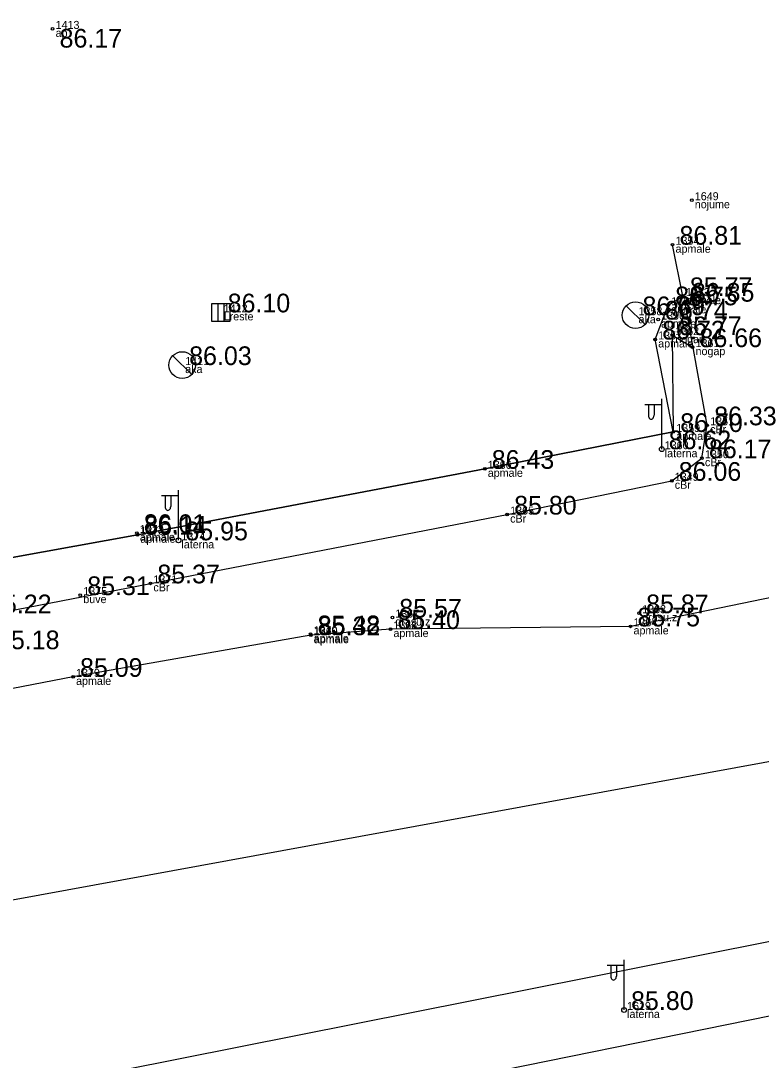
# Model space of a CAD drawing. Extents: x 614911 to 615803, y 262110 to 264311.
# Drawn here: x 615524.18 to 615551.92, y 263484.71 to 263523.66 of the extents above; entities that cross this region are included whole.
import ezdxf

# ---------------------------------------------------------------- set-up
doc = ezdxf.new("R2010")
doc.units = 0
for name, color, linetype in [('Level 12', 7, 'Continuous'), ('Level 31', 7, 'Continuous'), ('Level 37', 7, 'Continuous'), ('Level 44', 7, 'Continuous'), ('Level 48', 7, 'Continuous'), ('Level 53', 7, 'Continuous'), ('Level 54', 7, 'Continuous'), ('Level 57', 7, 'Continuous'), ('Level 58', 7, 'Continuous')]:
    doc.layers.add(name, color=color, linetype=linetype)

msp = doc.modelspace()

# ---------------------------------------------------------------- linework, layer by layer
at = {"layer": 'Level 12'}
for p, q in [((615546.852, 263512.976), (615547.57, 263512.28)), ((615529.866, 263511.107), (615530.584, 263510.411))]:
    msp.add_line(p, q, dxfattribs=at)
for centre in [(615547.211, 263512.628), (615530.225, 263510.759)]:
    msp.add_circle(centre, 0.5, dxfattribs=at)
at = {"layer": 'Level 31'}
for q in [(615549.346, 263511.431), (615548.624, 263508.251)]:
    msp.add_line((615548.586, 263511.881), q, dxfattribs=at)
msp.add_lwpolyline([(615548.624, 263508.251), (615541.561, 263506.871), (615528.544, 263504.401), (615517.973, 263502.492), (615506.558, 263500.366), (615505.578, 263503.658)], dxfattribs=at)
at = {"layer": 'Level 37'}
for points in [[(615517.973, 263502.492), (615528.544, 263504.401), (615541.561, 263506.871), (615548.624, 263508.251), (615547.946, 263511.719), (615548.434, 263512.999), (615548.984, 263513.343), (615548.597, 263515.269)], [(615505.331, 263507.653), (615504.924, 263507.18), (615504.735, 263506.666), (615503.939, 263500.01), (615504.416, 263498.924), (615505.609, 263498.295), (615506.971, 263498.275), (615508.19, 263498.495), (615518.594, 263500.546), (615529.033, 263502.579), (615542.401, 263505.157), (615548.567, 263506.422), (615549.698, 263507.269), (615549.895, 263508.502), (615549.059, 263513.135)], [(615584.763, 263503.342), (615557.996, 263496.956), (615519.897, 263489.977), (615478.899, 263481.654)], [(615556.176, 263502.848), (615547.022, 263500.967), (615538.026, 263500.866), (615535.046, 263500.636), (615526.135, 263499.075), (615518.177, 263497.544)], [(615553.379, 263484.322), (615525.077, 263478.444), (615504.112, 263474.042), (615494.78, 263472.103), (615495.622, 263467.897), (615495.246, 263467.342), (615494.599, 263467.543), (615493.506, 263468.645), (615492.564, 263470.767), (615492.081, 263473.9), (615492.922, 263476.296), (615495.525, 263477.917), (615501.429, 263479.069), (615514.805, 263481.72), (615562.993, 263491.305)], [(615629.54, 263438.67), (615627.365, 263442.213), (615620.746, 263452.355), (615613.307, 263461.353), (615607.393, 263466.809), (615598.994, 263472.973), (615589.264, 263479.069), (615597.363, 263488.639), (615595.636, 263490.029), (615587.35, 263480.065), (615579.568, 263483.989), (615571.583, 263486.525), (615559.143, 263487.415), (615553.147, 263486.544), (615524.606, 263480.751), (615522.936, 263480.356), (615506, 263476.827), (615505.04, 263477.331), (615504.847, 263477.743)]]:
    msp.add_lwpolyline(points, dxfattribs=at)
at = {"layer": 'Level 44'}
for p, q in [((615548.192, 263507.606), (615548.192, 263509.489)), ((615548.192, 263509.269), (615547.557, 263509.269)), ((615547.692, 263509.269), (615547.692, 263508.877)), ((615547.902, 263509.269), (615547.902, 263508.877)), ((615530.083, 263505.855), (615529.448, 263505.855)), ((615529.583, 263505.855), (615529.583, 263505.463)), ((615529.793, 263505.855), (615529.793, 263505.463)), ((615530.083, 263504.192), (615530.083, 263506.075)), ((615546.781, 263486.592), (615546.781, 263488.475)), ((615546.781, 263488.255), (615546.146, 263488.255)), ((615546.281, 263488.255), (615546.281, 263487.863)), ((615546.491, 263488.255), (615546.491, 263487.863))]:
    msp.add_line(p, q, dxfattribs=at)
for centre in [(615548.192, 263507.606), (615530.083, 263504.192), (615546.781, 263486.592)]:
    msp.add_circle(centre, 0.09, dxfattribs=at)
for centre in [(615547.797, 263508.877), (615529.688, 263505.463), (615546.386, 263487.863)]:
    msp.add_ellipse(centre, major_axis=(0, 0.151), ratio=0.695971, start_param=1.570796, end_param=4.712389, dxfattribs=at)
at = {"layer": 'Level 48'}
for p, q in [((615531.554, 263513.072), (615531.554, 263512.397)), ((615531.779, 263513.072), (615531.779, 263512.397))]:
    msp.add_line(p, q, dxfattribs=at)
msp.add_lwpolyline([(615531.329, 263513.072), (615532.004, 263513.072), (615532.004, 263512.397), (615531.329, 263512.397)], close=True, dxfattribs=at)
at = {"layer": 'Level 57'}
for centre in [(615525.369, 263523.356), (615549.318, 263516.936), (615548.597, 263515.269), (615548.984, 263513.343), (615548.434, 263512.999), (615549.059, 263513.135), (615548.055, 263512.463), (615547.946, 263511.719), (615548.586, 263511.881), (615549.346, 263511.431), (615548.624, 263508.251), (615549.895, 263508.502), (615549.698, 263507.269), (615541.561, 263506.871), (615548.567, 263506.422), (615542.401, 263505.157), (615528.522, 263504.465), (615528.544, 263504.401), (615529.033, 263502.579), (615526.406, 263502.139), (615538.097, 263501.296), (615547.347, 263501.461), (615538.026, 263500.866), (615547.022, 263500.967), (615535.035, 263500.674), (615535.046, 263500.636), (615526.135, 263499.075)]:
    msp.add_circle(centre, 0.05, dxfattribs=at)
at = {"layer": 'Level 58'}
for centre in [(615525.369, 263523.356), (615549.318, 263516.936), (615548.597, 263515.269), (615548.984, 263513.343), (615548.434, 263512.999), (615549.059, 263513.135), (615548.055, 263512.463), (615547.946, 263511.719), (615548.586, 263511.881), (615549.346, 263511.431), (615548.624, 263508.251), (615549.895, 263508.502), (615549.698, 263507.269), (615541.561, 263506.871), (615548.567, 263506.422), (615542.401, 263505.157), (615528.522, 263504.465), (615528.544, 263504.401), (615529.033, 263502.579), (615526.406, 263502.139), (615538.097, 263501.296), (615547.347, 263501.461), (615538.026, 263500.866), (615547.022, 263500.967), (615535.035, 263500.674), (615535.046, 263500.636), (615526.135, 263499.075)]:
    msp.add_circle(centre, 0.05, dxfattribs=at)

# ---------------------------------------------------------------- texts
at = {"layer": 'Level 48'}
msp.add_text(' 86.10', height=0.7, dxfattribs=at).set_placement((615531.667, 263512.734))
at = {"layer": 'Level 53'}
for s, p in [(' ap', (615525.369, 263523.056)), (' nojume', (615549.318, 263516.636)), (' apmale', (615548.597, 263514.969)), (' apmale', (615548.984, 263513.043)), (' apmale', (615548.434, 263512.699)), (' cBr', (615549.059, 263512.835)), (' Lreste', (615531.667, 263512.434)), (' aka', (615547.211, 263512.328)), (' apmale', (615548.055, 263512.163)), (' apmale', (615547.946, 263511.419)), (' nogau', (615548.586, 263511.581)), (' nogap', (615549.346, 263511.131)), (' aka', (615530.225, 263510.459)), (' apmale', (615548.624, 263507.951)), (' cBr', (615549.895, 263508.202)), (' laterna', (615548.192, 263507.306)), (' cBr', (615549.698, 263506.969)), (' apmale', (615541.561, 263506.571)), (' cBr', (615548.567, 263506.122)), (' cBr', (615542.401, 263504.857)), (' apmale', (615528.522, 263504.165)), (' apmale', (615528.544, 263504.101)), (' laterna', (615530.083, 263503.892)), (' cBr', (615529.033, 263502.279)), (' buve', (615526.406, 263501.839)), (' drasu.z', (615538.097, 263500.996)), (' drasu.z', (615547.347, 263501.161)), (' apmale', (615538.026, 263500.566)), (' apmale', (615547.022, 263500.667)), (' apmale', (615535.035, 263500.374)), (' apmale', (615535.046, 263500.336)), (' apmale', (615526.135, 263498.775)), (' laterna', (615546.781, 263486.292))]:
    msp.add_text(s, height=0.3, dxfattribs=at).set_placement(p)
at = {"layer": 'Level 54'}
for s, p in [(' 1413', (615525.369, 263523.356)), (' 1649', (615549.318, 263516.936)), (' 1354', (615548.597, 263515.269)), (' 1353', (615548.984, 263513.343)), (' 1355', (615548.434, 263512.999)), (' 1352', (615549.059, 263513.135)), (' 1412', (615531.667, 263512.734)), (' 1358', (615547.211, 263512.628)), (' 1356', (615548.055, 263512.463)), (' 1362', (615548.586, 263511.881)), (' 1357', (615547.946, 263511.719)), (' 1361', (615549.346, 263511.431)), (' 1411', (615530.225, 263510.759)), (' 1351', (615549.895, 263508.502)), (' 1359', (615548.624, 263508.251)), (' 1360', (615548.192, 263507.606)), (' 1350', (615549.698, 263507.269)), (' 1366', (615541.561, 263506.871)), (' 1349', (615548.567, 263506.422)), (' 1365', (615542.401, 263505.157)), (' 1372', (615528.522, 263504.465)), (' 1373', (615528.544, 263504.401)), (' 1374', (615530.083, 263504.192)), (' 1371', (615529.033, 263502.579)), (' 1375', (615526.406, 263502.139)), (' 1367', (615538.097, 263501.296)), (' 1363', (615547.347, 263501.461)), (' 1364', (615547.022, 263500.967)), (' 1370', (615535.035, 263500.674)), (' 1369', (615535.046, 263500.636)), (' 1368', (615538.026, 263500.866)), (' 1379', (615526.135, 263499.075)), (' 1619', (615546.781, 263486.592))]:
    msp.add_text(s, height=0.3, dxfattribs=at).set_placement(p)
at = {"layer": 'Level 58'}
for s, p in [(' 86.17', (615525.369, 263522.656)), (' 86.81', (615548.597, 263515.269)), (' 85.77', (615548.984, 263513.343)), (' 86.75', (615548.434, 263512.999)), (' 86.85', (615549.059, 263513.135)), (' 86.69', (615547.211, 263512.628)), (' 86.74', (615548.055, 263512.463)), (' 86.77', (615548.586, 263511.881)), (' 86.72', (615547.946, 263511.719)), (' 86.66', (615549.346, 263511.431)), (' 86.03', (615530.225, 263510.759)), (' 86.33', (615549.895, 263508.502)), (' 86.70', (615548.624, 263508.251)), (' 86.62', (615548.192, 263507.606)), (' 86.17', (615549.698, 263507.269)), (' 86.43', (615541.561, 263506.871)), (' 86.06', (615548.567, 263506.422)), (' 85.80', (615542.401, 263505.157)), (' 86.01', (615528.522, 263504.465)), (' 86.14', (615528.544, 263504.401)), (' 85.95', (615530.083, 263504.192)), (' 85.37', (615529.033, 263502.579)), (' 85.31', (615526.406, 263502.139)), (' 85.22', (615522.726, 263501.458)), (' 85.57', (615538.097, 263501.296)), (' 85.87', (615547.347, 263501.461)), (' 85.40', (615538.026, 263500.866)), (' 85.75', (615547.022, 263500.967)), (' 85.48', (615535.035, 263500.674)), (' 85.32', (615535.046, 263500.636)), (' 85.18', (615523.025, 263500.111)), (' 85.09', (615526.135, 263499.075)), (' 85.80', (615546.781, 263486.592))]:
    msp.add_text(s, height=0.7, dxfattribs=at).set_placement(p)

doc.saveas('drawing.dxf')
